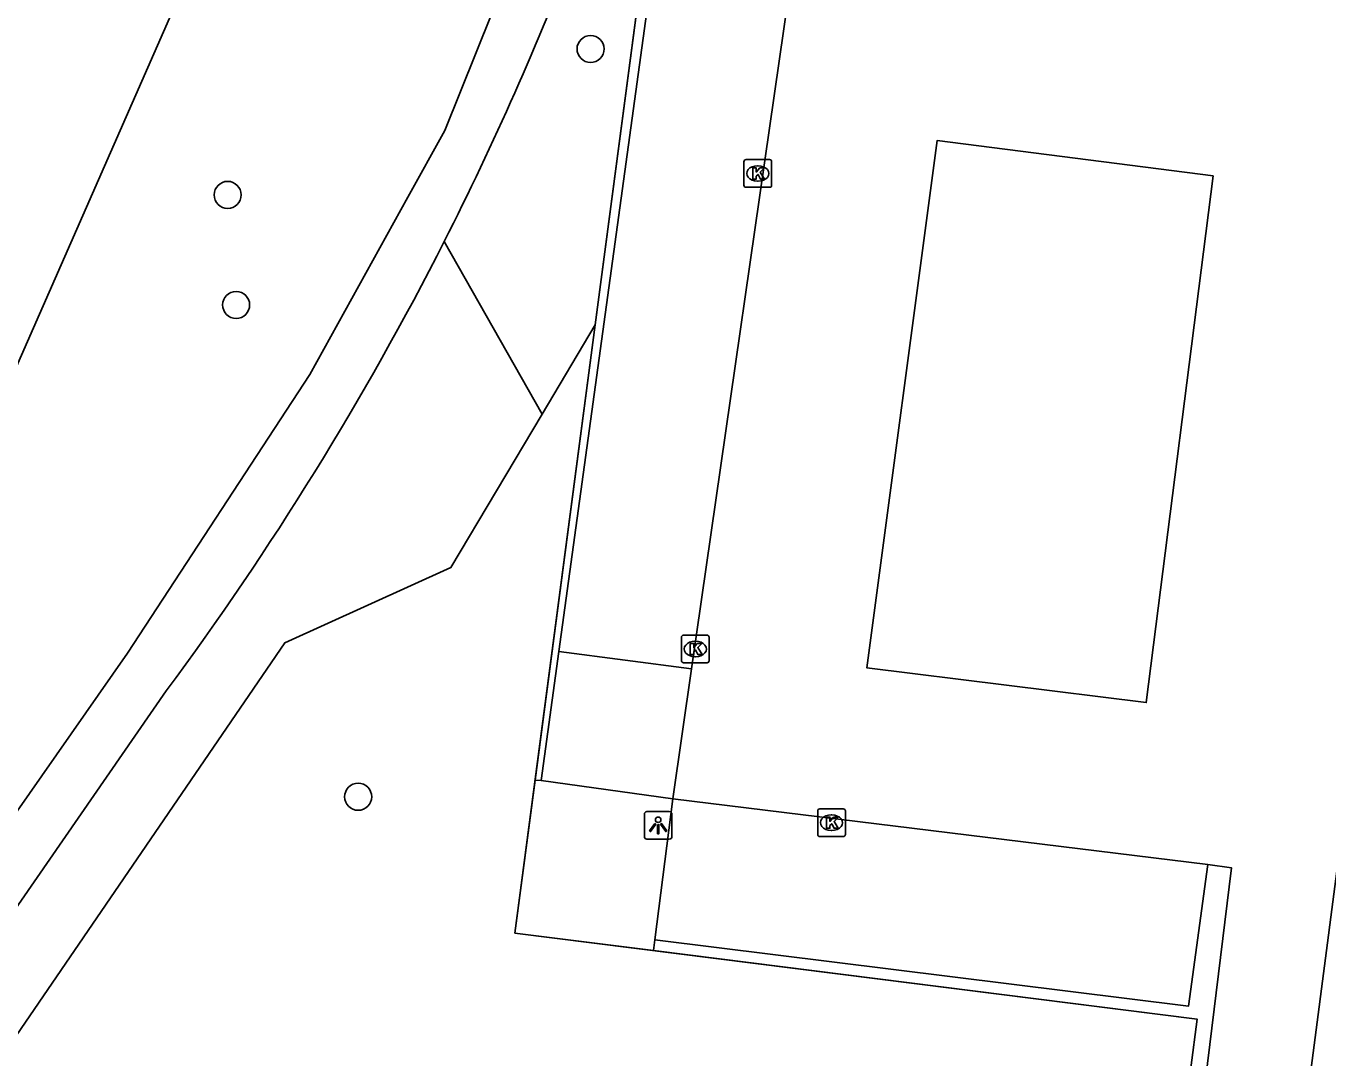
# Model space of a CAD drawing. Extents: x 162186 to 163152, y 385513 to 386513.
# Drawn here: x 162386.95 to 162434.06, y 386392.78 to 386430.13 of the extents above; entities that cross this region are included whole.
import ezdxf

# ---------------------------------------------------------------- set-up
doc = ezdxf.new("R2010")
doc.units = 0
for name, color, linetype in [('IMGEO_Boom', 7, 'Continuous'), ('IMGEO_Groenvoorziening', 7, 'Continuous'), ('IMGEO_Haag', 7, 'Continuous'), ('IMGEO_Hek', 7, 'Continuous'), ('IMGEO_Kolk', 7, 'Continuous'), ('IMGEO_Lichtpunt', 7, 'Continuous'), ('IMGEO_Loofbos', 7, 'Continuous'), ('IMGEO_Parkeervlak_open', 7, 'Continuous'), ('IMGEO_Rijbaan_lokaal_open', 7, 'Continuous'), ('IMGEO_Voetpad_halfverhard', 7, 'Continuous'), ('IMGEO_Voetpad_open', 7, 'Continuous'), ('IMGEO_Waterloop', 7, 'Continuous')]:
    doc.layers.add(name, color=color, linetype=linetype)

msp = doc.modelspace()

# ---------------------------------------------------------------- linework, layer by layer
at = {"layer": 'IMGEO_Boom'}
for centre in [(162407.376, 386429.298), (162394.244, 386424.015), (162394.551, 386420.033), (162398.967, 386402.231)]:
    msp.add_circle(centre, 0.489, dxfattribs=at)
at = {"layer": 'IMGEO_Groenvoorziening'}
for points in [[(162409.387, 386433.259), (162407.546, 386419.312)], [(162405.619, 386416.083), (162402.083, 386422.332)]]:
    msp.add_lwpolyline(points, dxfattribs=at)
at = {"layer": 'IMGEO_Haag'}
for points in [[(162409.656, 386396.662), (162404.641, 386397.296), (162405.372, 386402.837)], [(162405.372, 386402.837), (162405.586, 386402.817)], [(162409.706, 386397.055), (162409.656, 386396.662)]]:
    msp.add_lwpolyline(points, dxfattribs=at)
at = {"layer": 'IMGEO_Hek'}
for points in [[(162407.546, 386419.312), (162410.123, 386438.836)], [(162422.646, 386342.818), (162429.329, 386394.177), (162404.641, 386397.296), (162407.546, 386419.312)]]:
    msp.add_lwpolyline(points, dxfattribs=at)
at = {"layer": 'IMGEO_Kolk'}
for p, q in [((162412.927, 386424.364), (162412.927, 386425.216)), ((162413.002, 386425.29), (162413.854, 386425.29)), ((162413.415, 386425.07), (162413.44, 386425.07)), ((162413.928, 386425.216), (162413.928, 386424.364)), ((162413.438, 386424.51), (162413.413, 386424.51)), ((162413.854, 386424.29), (162413.002, 386424.29)), ((162410.665, 386407.154), (162410.665, 386408.006)), ((162410.74, 386408.08), (162411.592, 386408.08)), ((162411.666, 386408.006), (162411.666, 386407.154)), ((162411.153, 386407.86), (162411.178, 386407.86)), ((162411.592, 386407.08), (162410.74, 386407.08)), ((162411.176, 386407.3), (162411.151, 386407.3)), ((162415.669, 386401.793), (162416.521, 386401.793)), ((162415.594, 386400.867), (162415.594, 386401.719)), ((162416.082, 386401.573), (162416.107, 386401.573)), ((162416.595, 386401.719), (162416.595, 386400.867)), ((162416.105, 386401.013), (162416.08, 386401.013)), ((162416.521, 386400.793), (162415.669, 386400.793))]:
    msp.add_line(p, q, dxfattribs=at)
for points in [[(162412.927, 386424.364), (162412.927, 386425.216)], [(162413.002, 386425.29), (162413.854, 386425.29)], [(162413.248, 386424.99), (162413.371, 386424.99), (162413.371, 386424.839), (162413.501, 386424.99), (162413.665, 386424.99), (162413.519, 386424.839), (162413.672, 386424.59), (162413.52, 386424.59), (162413.435, 386424.754), (162413.371, 386424.687), (162413.371, 386424.59), (162413.248, 386424.59), (162413.248, 386424.99)], [(162413.928, 386425.216), (162413.928, 386424.364)], [(162413.854, 386424.29), (162413.002, 386424.29)], [(162410.665, 386407.154), (162410.665, 386408.006)], [(162410.74, 386408.08), (162411.592, 386408.08)], [(162411.666, 386408.006), (162411.666, 386407.154)], [(162410.986, 386407.78), (162411.109, 386407.78), (162411.109, 386407.629), (162411.239, 386407.78), (162411.403, 386407.78), (162411.257, 386407.629), (162411.41, 386407.38), (162411.258, 386407.38), (162411.173, 386407.544), (162411.109, 386407.477), (162411.109, 386407.38), (162410.986, 386407.38), (162410.986, 386407.78)], [(162411.592, 386407.08), (162410.74, 386407.08)], [(162415.669, 386401.793), (162416.521, 386401.793)], [(162415.594, 386400.867), (162415.594, 386401.719)], [(162415.915, 386401.493), (162416.038, 386401.493), (162416.038, 386401.342), (162416.168, 386401.493), (162416.332, 386401.493), (162416.186, 386401.342), (162416.339, 386401.093), (162416.187, 386401.093), (162416.102, 386401.257), (162416.038, 386401.19), (162416.038, 386401.093), (162415.915, 386401.093), (162415.915, 386401.493)], [(162416.595, 386401.719), (162416.595, 386400.867)], [(162416.521, 386400.793), (162415.669, 386400.793)]]:
    msp.add_lwpolyline(points, dxfattribs=at)
for centre, start, end in [((162413.004, 386425.214), 91.552, 178.448), ((162413.004, 386425.214), 91.552, 178.448), ((162413.852, 386425.214), 1.552, 88.448), ((162413.852, 386425.214), 1.552, 88.448), ((162413.004, 386424.366), 181.552, 268.448), ((162413.004, 386424.366), 181.552, 268.448), ((162413.852, 386424.366), 271.552, 358.448), ((162413.852, 386424.366), 271.552, 358.448), ((162410.742, 386408.004), 91.552, 178.448), ((162410.742, 386408.004), 91.552, 178.448), ((162411.59, 386408.004), 1.552, 88.448), ((162411.59, 386408.004), 1.552, 88.448), ((162410.742, 386407.156), 181.552, 268.448), ((162410.742, 386407.156), 181.552, 268.448), ((162411.59, 386407.156), 271.552, 358.448), ((162411.59, 386407.156), 271.552, 358.448), ((162415.671, 386401.717), 91.552, 178.448), ((162415.671, 386401.717), 91.552, 178.448), ((162416.519, 386401.717), 1.552, 88.448), ((162416.519, 386401.717), 1.552, 88.448), ((162415.671, 386400.869), 181.552, 268.448), ((162415.671, 386400.869), 181.552, 268.448), ((162416.519, 386400.869), 271.552, 358.448), ((162416.519, 386400.869), 271.552, 358.448)]:
    msp.add_arc(centre, 0.0765, start, end, dxfattribs=at)
for centre, major_axis, ratio, start_param, end_param in [((162413.414, 386424.79), (-0.387, 0.002), 0.722429, 4.712389, 7.853982), ((162413.439, 386424.79), (-0.39, 0.002), 0.717154, 1.570796, 4.712389), ((162411.152, 386407.58), (-0.387, 0.002), 0.722429, 4.712389, 7.853982), ((162411.177, 386407.58), (-0.39, 0.002), 0.717154, 1.570796, 4.712389), ((162416.081, 386401.293), (-0.387, 0.002), 0.722429, 4.712389, 7.853982), ((162416.106, 386401.293), (-0.39, 0.002), 0.717154, 1.570796, 4.712389)]:
    msp.add_ellipse(centre, major_axis=major_axis, ratio=ratio, start_param=start_param, end_param=end_param, dxfattribs=at)
at = {"layer": 'IMGEO_Lichtpunt'}
for p, q in [((162409.324, 386401.6), (162409.324, 386400.793)), ((162409.324, 386401.6), (162409.324, 386400.793)), ((162410.226, 386401.695), (162409.418, 386401.695)), ((162410.226, 386401.695), (162409.418, 386401.695)), ((162410.32, 386400.793), (162410.32, 386401.6)), ((162410.32, 386400.793), (162410.32, 386401.6)), ((162409.418, 386400.699), (162410.226, 386400.699)), ((162409.418, 386400.699), (162410.226, 386400.699))]:
    msp.add_line(p, q, dxfattribs=at)
for points in [[(162409.698, 386401.264), (162409.737, 386401.236), (162409.549, 386400.974), (162409.511, 386401.001), (162409.698, 386401.264)], [(162409.8, 386401.216), (162409.847, 386401.216), (162409.847, 386400.894), (162409.8, 386400.894), (162409.8, 386401.216)], [(162409.91, 386401.236), (162409.948, 386401.263), (162410.135, 386401.001), (162410.096, 386400.973), (162409.91, 386401.236)]]:
    msp.add_lwpolyline(points, dxfattribs=at)
msp.add_circle((162409.823, 386401.398), 0.0994, dxfattribs=at)
for centre, start, end in [((162409.418, 386401.6), 90, 180), ((162409.418, 386401.6), 90, 180), ((162410.226, 386401.6), 0, 90), ((162410.226, 386401.6), 0, 90), ((162409.418, 386400.793), 180, 270), ((162409.418, 386400.793), 180, 270), ((162410.226, 386400.793), 270, 0), ((162410.226, 386400.793), 270, 360)]:
    msp.add_arc(centre, 0.0946, start, end, dxfattribs=at)
at = {"layer": 'IMGEO_Loofbos'}
for points in [[(162405.372, 386402.837), (162407.546, 386419.312)], [(162407.546, 386419.312), (162405.619, 386416.083)], [(162405.619, 386416.083), (162402.325, 386410.531), (162396.31, 386407.808), (162375.581, 386377.482), (162370.54, 386370.107), (162368.142, 386368.593)], [(162422.646, 386342.818), (162429.329, 386394.177), (162409.656, 386396.662)]]:
    msp.add_lwpolyline(points, dxfattribs=at)
at = {"layer": 'IMGEO_Parkeervlak_open'}
for points in [[(162409.762, 386433.209), (162406.227, 386407.483)], [(162410.356, 386402.153), (162409.706, 386397.055)], [(162409.706, 386397.055), (162429.011, 386394.651), (162429.714, 386399.784)]]:
    msp.add_lwpolyline(points, dxfattribs=at)
at = {"layer": 'IMGEO_Rijbaan_lokaal_open'}
for points in [[(162411.033, 386406.858), (162414.732, 386432.543)], [(162429.904, 386424.701), (162419.916, 386425.98), (162417.368, 386406.899), (162427.485, 386405.642), (162429.904, 386424.701)], [(162437.732, 386425.29), (162428.861, 386357.113), (162426.268, 386337.298)], [(162410.356, 386402.153), (162411.033, 386406.858)], [(162429.714, 386399.784), (162410.356, 386402.153)], [(162422.411, 386337.803), (162428.837, 386385.495), (162430.568, 386399.659), (162429.714, 386399.784)]]:
    msp.add_lwpolyline(points, dxfattribs=at)
at = {"layer": 'IMGEO_Voetpad_halfverhard'}
for points in [[(162381.39, 386394.232), (162390.618, 386407.428), (162397.224, 386417.512), (162400.761, 386423.928), (162402.097, 386426.35), (162405.481, 386434.771), (162407.623, 386443.168)], [(162364.484, 386366.285), (162365.159, 386367.202), (162392.021, 386406.066)]]:
    msp.add_lwpolyline(points, dxfattribs=at)
for centre, radius, start, end in [((162300.771, 386473.721), 113.599, 333.10429, 339.11052), ((162300.779, 386473.753), 113.607, 323.43065, 333.08824)]:
    msp.add_arc(centre, radius, start, end, dxfattribs=at)
at = {"layer": 'IMGEO_Voetpad_open'}
for points in [[(162406.227, 386407.483), (162405.586, 386402.817)], [(162411.033, 386406.858), (162406.227, 386407.483)], [(162405.586, 386402.817), (162410.356, 386402.153)]]:
    msp.add_lwpolyline(points, dxfattribs=at)
at = {"layer": 'IMGEO_Waterloop'}
msp.add_lwpolyline([(162376.249, 386397.335), (162379.928, 386403.845), (162384.419, 386412.861), (162392.145, 386430.409), (162392.116, 386431.293)], dxfattribs=at)

doc.saveas('drawing.dxf')
